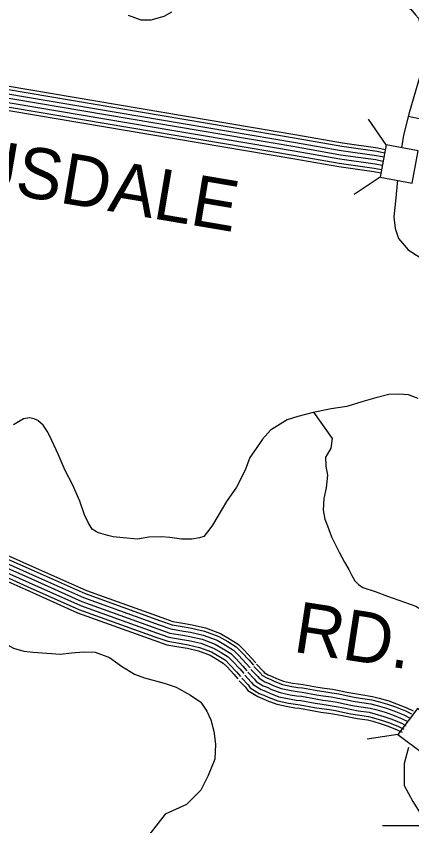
# Model space of a CAD drawing. Extents: x 1788175 to 1969470, y 584502 to 738744.
# Drawn here: x 1897454 to 1900333, y 677570 to 683458 of the extents above; entities that cross this region are included whole.
import ezdxf

# ---------------------------------------------------------------- set-up
doc = ezdxf.new("R2010")
doc.units = 0
for name, color, linetype in [('DESIGN - ROW - Right-of-Way and Easement Labels', 7, 'Continuous'), ('DESIGN - TRANSPORTATION - Text', 7, 'Continuous'), ('SURVEY - CONTOURS - Index with Text', 7, 'Continuous'), ('SURVEY - CONTROL with Text', 7, 'Continuous'), ('SURVEY - DRAINAGE - Storm Sewer', 7, 'Continuous')]:
    doc.layers.add(name, color=color, linetype=linetype)

msp = doc.modelspace()

# ---------------------------------------------------------------- linework, layer by layer
at = {"layer": 'DESIGN - TRANSPORTATION - Text'}
for points in [[(1899132.5, 683921.5), (1899272.4, 683908.5), (1899408.1, 683877.5), (1899537.6, 683822.5), (1899619.3, 683793.9), (1899802.5, 683694.4), (1899936, 683641.4), (1900039.8, 683620.7), (1900129.7, 683606), (1900187.5, 683587.6), (1900253.2, 683555.1), (1900324.9, 683510.5), (1900360.5, 683468.2), (1900382.3, 683444), (1900401.8, 683373.8), (1900415.1, 683287.6), (1900423.9, 683129.4), (1900313, 682755.8), (1900271.8, 682592), (1900257.5, 682501.1)], [(1898269.4, 683465.2), (1898361.1, 683432.5), (1898437, 683432), (1898531.2, 683457.3), (1898587.4, 683489)], [(1901418.2, 683484.6), (1901342, 683455.2), (1901267.6, 683401.6), (1901110.8, 683290.7), (1901030.4, 683229.2), (1900945.9, 683163.7), (1900885.5, 683102.1), (1900831.1, 683052.4), (1900772.7, 682988.8), (1900730.2, 682933), (1900687.8, 682873.3), (1900657.5, 682827.4), (1900623, 682771.6), (1900604.9, 682747.7), (1900552.6, 682714.1), (1900528.6, 682706.2), (1900478.5, 682692.6), (1900306, 682728)], [(1900228.2, 682264.9), (1900214.1, 682111.9), (1900203.2, 681999.9), (1900210.6, 681913.7), (1900236, 681841.5), (1900307.3, 681758.9), (1900392.9, 681702.2)], [(1900379, 680677.3), (1900309.2, 680703.8), (1900235.3, 680710.3), (1900165.3, 680706.8), (1900071.1, 680683.5), (1899969, 680654.2), (1899860.7, 680620.9), (1899746.7, 680603.7), (1899614.5, 680576.6), (1899504.3, 680547.4), (1899426.2, 680521.9), (1899305.6, 680446.7), (1899247.2, 680383.1), (1899200.6, 680313.3), (1899154.2, 680249.6), (1899119.5, 680157.8), (1899056.5, 680034.1), (1898985.8, 679928.5), (1898921, 679822.9), (1898882.5, 679757.1), (1898862.3, 679729.2), (1898819.9, 679675.4), (1898787.8, 679663.7), (1898731.8, 679654), (1898657.8, 679654.6), (1898571.9, 679667.2), (1898512, 679671.6), (1898420, 679670.3), (1898337.9, 679654.9), (1898232, 679663.6), (1898160.1, 679672.2), (1898122.2, 679682.4), (1898052.4, 679701), (1898038.5, 679709.1), (1898006.6, 679727.3), (1897979, 679775.6), (1897951.4, 679831.8), (1897918.2, 679932.2), (1897865.2, 680052.7), (1897810, 680155.2), (1897760.9, 680273.6), (1897713.7, 680372.1), (1897684.2, 680432.3), (1897650.6, 680484.6), (1897612.9, 680516.9), (1897585, 680531.2), (1897551.1, 680537.4), (1897507, 680529.7), (1897434.7, 680486.2)], [(1899618.6, 680577.5), (1899753, 680387.5), (1899744.5, 680317.4), (1899718.1, 680269.6), (1899704, 680251.7), (1899707.4, 680185.6), (1899718.9, 680121.4), (1899710.2, 680029.4), (1899691.6, 679949.5), (1899689, 679865.4), (1899700.5, 679799.2), (1899720.1, 679751.1), (1899747.5, 679672.8), (1899803.2, 679560.1), (1899842.9, 679486.7), (1899874.7, 679433.6), (1899895.9, 679391.2)], [(1896873, 679694), (1896858.4, 679657.4), (1896850.7, 679622.6), (1896839, 679587.7), (1896819.7, 679521.8), (1896811.9, 679471.5), (1896811.9, 679428.8), (1896823.5, 679386.2), (1896846.8, 679351.3), (1896897.2, 679301), (1896959.1, 679266.1), (1897001.8, 679242.9), (1897079.3, 679192.5), (1897129.6, 679149.9), (1897160.6, 679103.4), (1897195.5, 679056.9), (1897230.4, 679006.5), (1897269.1, 678960), (1897304, 678932.9), (1897369.9, 678898), (1897435.7, 678863.1), (1897509.4, 678839.9), (1897579.1, 678832.1), (1897776.5, 678818.1)], [(1899895.9, 679391.2), (1899919.4, 679351.7), (1899943.9, 679324.9), (1899977.4, 679302.6), (1900065.6, 679274.5), (1900156, 679240.1), (1900362.5, 679168.3), (1900447.3, 679115.3), (1900510.9, 679072.8), (1900563.9, 678998.6), (1900586.7, 678934.1), (1900585.1, 678818.2), (1900553.3, 678690.8), (1900518.6, 678513.1), (1900457.9, 678361.9)], [(1897776.5, 678818.1), (1897856.5, 678829.1), (1897946.5, 678836.5), (1898028.5, 678831.9), (1898134.1, 678793.1), (1898221.6, 678730.4), (1898315.1, 678673.7), (1898386.9, 678647.1), (1898530.5, 678608.1), (1898618.3, 678577.4), (1898723.8, 678520.6), (1898797.4, 678470), (1898840.8, 678403.6), (1898870.3, 678341.4), (1898891.7, 678259.1), (1898905, 678164.9), (1898900.1, 678054.9), (1898851.2, 677937.1), (1898798.4, 677829.4), (1898692.9, 677726.2), (1898537.7, 677655.7), (1898419.9, 677503.1), (1898372.1, 677366.7)], [(1900309.5, 678139), (1900277.6, 678022.3), (1900277.6, 677863.1), (1900341.3, 677746.4), (1900448.3, 677572.3)]]:
    msp.add_lwpolyline(points, dxfattribs=at)
at = {"layer": 'SURVEY - CONTOURS - Index with Text'}
for points in [[(1897077, 679783.7), (1897085.3, 679776.5), (1897177.4, 679689.9), (1897254.1, 679629.4), (1897305.8, 679594.7), (1897389.6, 679538.5), (1897595.2, 679447), (1897965.7, 679282), (1898513.8, 679084.4), (1898594.7, 679056.6), (1898681, 679041.7), (1898733.9, 679032.6), (1898831.1, 679010.6), (1898940.2, 678970), (1899006.4, 678931), (1899069.7, 678890.7), (1899113.8, 678847.4), (1899167.5, 678790.3), (1899198.6, 678755)], [(1897019.7, 679718.6), (1897026.9, 679712.3), (1897120.7, 679624.1), (1897203, 679559.3), (1897257.5, 679522.7), (1897347.5, 679462.3), (1897560, 679367.8), (1897933.3, 679201.5), (1898485, 679002.7), (1898573.1, 678972.3), (1898666.3, 678956.3), (1898716.9, 678947.5), (1898806.4, 678927.3), (1898902.8, 678891.4), (1898961.1, 678857.1), (1899015.4, 678822.5), (1899051.8, 678786.7), (1899103.4, 678731.9), (1899133.5, 678697.7)], [(1897019.7, 679718.6), (1897026.9, 679712.3), (1897120.7, 679624.1), (1897203, 679559.3), (1897257.5, 679522.7), (1897347.5, 679462.3), (1897560, 679367.8), (1897933.3, 679201.5), (1898485, 679002.7), (1898573.1, 678972.3), (1898666.3, 678956.3), (1898716.9, 678947.5), (1898806.4, 678927.3), (1898902.8, 678891.4), (1898961.1, 678857.1), (1899015.4, 678822.5), (1899051.8, 678786.7), (1899103.4, 678731.9), (1899133.5, 678697.7)], [(1897040.2, 679741.9), (1897047.8, 679735.3), (1897141, 679647.7), (1897221.3, 679584.4), (1897274.8, 679548.4), (1897362.6, 679489.6), (1897572.6, 679396.1), (1897944.8, 679230.3), (1898495.3, 679031.9), (1898580.8, 679002.4), (1898671.5, 678986.8), (1898723, 678977.9), (1898815.2, 678957), (1898916.2, 678919.5), (1898977.3, 678883.5), (1899034.8, 678846.9), (1899074, 678808.4), (1899126.3, 678752.8), (1899156.8, 678718.2)], [(1897060.7, 679765.2), (1897068.6, 679758.2), (1897161.2, 679671.2), (1897239.6, 679609.4), (1897292, 679574.2), (1897377.6, 679516.8), (1897585.2, 679424.5), (1897956.4, 679259.1), (1898505.6, 679061.1), (1898588.5, 679032.5), (1898676.8, 679017.4), (1898729, 679008.3), (1898824.1, 678986.8), (1898929.6, 678947.6), (1898993.5, 678909.9), (1899054.2, 678871.3), (1899096.1, 678830.1), (1899149.3, 678773.7), (1899180.1, 678738.6)], [(1896961.8, 679652.8), (1896967.9, 679647.4), (1897063.4, 679557.6), (1897151.4, 679488.3), (1897208.6, 679449.9), (1897305, 679385.3), (1897524.3, 679287.7), (1897900.5, 679120.1), (1898455.8, 678919.9), (1898551.2, 678887), (1898651.4, 678869.8), (1898699.7, 678861.5), (1898781.3, 678843), (1898865, 678811.9), (1898915.3, 678782.3), (1898960.5, 678753.5), (1898989.1, 678725.4), (1899038.5, 678672.9), (1899067.7, 678639.7)], [(1896978.8, 679672.1), (1896985.2, 679666.5), (1897080.2, 679577.1), (1897166.5, 679509.1), (1897222.9, 679471.2), (1897317.4, 679407.9), (1897534.7, 679311.2), (1897910.1, 679144), (1898464.4, 678944.2), (1898557.6, 678912), (1898655.7, 678895.2), (1898704.8, 678886.7), (1898788.6, 678867.7), (1898876.1, 678835.2), (1898928.7, 678804.2), (1898976.6, 678773.7), (1899007.5, 678743.4), (1899057.6, 678690.2), (1899087, 678656.7)], [(1896999.2, 679695.4), (1897006, 679689.4), (1897100.5, 679600.6), (1897184.8, 679534.2), (1897240.2, 679497), (1897332.5, 679435.1), (1897547.3, 679339.5), (1897921.7, 679172.7), (1898474.7, 678973.4), (1898565.4, 678942.2), (1898661, 678925.7), (1898710.8, 678917.1), (1898797.5, 678897.5), (1898889.4, 678863.3), (1898944.9, 678830.6), (1898996, 678798.1), (1899029.6, 678765), (1899080.5, 678711), (1899110.3, 678677.2)], [(1899162.1, 678708), (1899212.3, 678656), (1899221.5, 678643.7), (1899264.3, 678617.3), (1899294, 678606.2), (1899325, 678590.7), (1899383.3, 678568.9), (1899454, 678554), (1899499, 678546.5), (1899534.1, 678542.6), (1899639.4, 678523.1), (1899689, 678515.4), (1899747.3, 678507.7), (1899795, 678499.7), (1899849.7, 678488), (1899907.2, 678476.5), (1899952.8, 678468.9), (1900035.7, 678457.1), (1900080.5, 678444.8), (1900147.5, 678425.1), (1900203, 678405.3), (1900274.5, 678377.5), (1900316.9, 678356.3)], [(1899184.4, 678729.5), (1899235.9, 678676.1), (1899242.8, 678667), (1899278, 678645.3), (1899306.4, 678634.7), (1899337.4, 678619.2), (1899392, 678598.7), (1899459.7, 678584.4), (1899503.2, 678577.2), (1899538.7, 678573.3), (1899644.6, 678553.6), (1899693.4, 678546.1), (1899751.9, 678538.3), (1899800.8, 678530.2), (1899856, 678518.4), (1899912.7, 678507), (1899957.5, 678499.5), (1900042, 678487.5), (1900089, 678474.7), (1900157.1, 678454.6), (1900213.8, 678434.4), (1900287.1, 678405.9), (1900330.8, 678384)], [(1899202.2, 678746.7), (1899254.8, 678692.2), (1899259.7, 678685.6), (1899288.9, 678667.6), (1899316.3, 678657.3), (1899347.3, 678641.8), (1899398.9, 678622.5), (1899464.3, 678608.7), (1899506.6, 678601.7), (1899542.3, 678597.7), (1899648.7, 678578), (1899696.9, 678570.6), (1899755.6, 678562.8), (1899805.4, 678554.5), (1899861, 678542.6), (1899917.2, 678531.3), (1899961.3, 678524), (1900047, 678511.7), (1900095.7, 678498.4), (1900164.8, 678478.1), (1900222.5, 678457.5), (1900297.1, 678428.5), (1900341.8, 678406.1)], [(1899117.5, 678664.9), (1899165, 678615.7), (1899179, 678597.1), (1899236.9, 678561.4), (1899269.2, 678549.3), (1899300.2, 678533.8), (1899365.9, 678509.2), (1899442.5, 678493), (1899490.5, 678485), (1899525.1, 678481.2), (1899629, 678461.9), (1899680.2, 678454.1), (1899738.1, 678446.3), (1899783.4, 678438.8), (1899837.2, 678427.3), (1899896, 678415.5), (1899943.3, 678407.6), (1900023.1, 678396.2), (1900063.6, 678385.2), (1900128.3, 678366.1), (1900181.3, 678347.2), (1900249.3, 678320.8), (1900289.2, 678300.8)], [(1899139.8, 678686.5), (1899188.6, 678635.9), (1899200.2, 678620.4), (1899250.6, 678589.4), (1899281.6, 678577.7), (1899312.6, 678562.2), (1899374.6, 678539), (1899448.2, 678523.5), (1899494.7, 678515.8), (1899529.6, 678511.9), (1899634.2, 678492.5), (1899684.6, 678484.8), (1899742.7, 678477), (1899789.2, 678469.3), (1899843.4, 678457.6), (1899901.6, 678446), (1899948.1, 678438.3), (1900029.4, 678426.6), (1900072, 678415), (1900137.9, 678395.6), (1900192.2, 678376.3), (1900261.9, 678349.1), (1900303, 678328.6)], [(1899139.8, 678686.5), (1899188.6, 678635.9), (1899200.2, 678620.4), (1899250.6, 678589.4), (1899281.6, 678577.7), (1899312.6, 678562.2), (1899374.6, 678539), (1899448.2, 678523.5), (1899494.7, 678515.8), (1899529.6, 678511.9), (1899634.2, 678492.5), (1899684.6, 678484.8), (1899742.7, 678477), (1899789.2, 678469.3), (1899843.4, 678457.6), (1899901.6, 678446), (1899948.1, 678438.3), (1900029.4, 678426.6), (1900072, 678415), (1900137.9, 678395.6), (1900192.2, 678376.3), (1900261.9, 678349.1), (1900303, 678328.6)], [(1899076.7, 678625.6), (1899121.7, 678578.9), (1899140.1, 678554.4), (1899211.9, 678510.2), (1899246.5, 678497.2), (1899277.5, 678481.7), (1899350, 678454.5), (1899432, 678437.3), (1899482.7, 678428.8), (1899516.7, 678425.1), (1899619.6, 678406), (1899672.1, 678397.9), (1899729.7, 678390.2), (1899772.8, 678383.1), (1899825.7, 678371.7), (1899885.7, 678359.7), (1899934.6, 678351.6), (1900011.6, 678340.6), (1900048.1, 678330.6), (1900110.8, 678312.2), (1900161.5, 678294.1), (1900226.3, 678268.9), (1900263.8, 678250.1)], [(1899095.2, 678643.4), (1899141.3, 678595.6), (1899157.7, 678573.7), (1899223.2, 678533.4), (1899256.8, 678520.8), (1899287.8, 678505.3), (1899357.2, 678479.3), (1899436.7, 678462.6), (1899486.2, 678454.3), (1899520.5, 678450.5), (1899623.9, 678431.4), (1899675.8, 678423.4), (1899733.5, 678415.7), (1899777.6, 678408.3), (1899830.9, 678396.9), (1899890.4, 678385), (1899938.6, 678377), (1900016.8, 678365.8), (1900055.1, 678355.4), (1900118.7, 678336.7), (1900170.5, 678318.2), (1900236.8, 678292.4), (1900275.3, 678273.1)]]:
    msp.add_lwpolyline(points, dxfattribs=at)
at = {"layer": 'SURVEY - CONTROL with Text'}
for points in [[(1894735.3, 683366.2), (1894776.5, 683368.6), (1894847.4, 683372.4), (1894894.2, 683369.9), (1894932.1, 683367.7), (1894993.8, 683367.2), (1895089.2, 683362.4), (1895194.2, 683353.1), (1895370.5, 683314.8), (1896081.1, 683171.9), (1899496.2, 682595), (1899828.4, 682536.8), (1900085, 682500.8), (1900139.2, 682489.9)], [(1894736.7, 683341.5), (1894777.9, 683343.9), (1894847.4, 683347.7), (1894892.8, 683345.2), (1894931.3, 683343), (1894993.1, 683342.5), (1895087.5, 683337.7), (1895190.4, 683328.6), (1895365.4, 683290.6), (1896076.6, 683147.6), (1899492, 682570.7), (1899824.6, 682512.4), (1900080.9, 682476.4), (1900134.7, 682465.7)], [(1894738.6, 683310.6), (1894779.6, 683313), (1894847.4, 683316.6), (1894891.1, 683314.2), (1894930.3, 683312), (1894992.2, 683311.5), (1895085.4, 683306.8), (1895185.8, 683297.9), (1895359.1, 683260.2), (1896071, 683117.1), (1899486.7, 682540.1), (1899819.7, 682481.7), (1900075.7, 682445.8), (1900129, 682435.2)], [(1894740.4, 683279.6), (1894781.4, 683282), (1894847.4, 683285.6), (1894889.3, 683283.3), (1894929.3, 683281), (1894991.3, 683280.5), (1895083.2, 683275.9), (1895181.1, 683267.2), (1895352.7, 683229.9), (1896065.3, 683086.6), (1899481.5, 682509.6), (1899814.9, 682451.1), (1900070.5, 682415.2), (1900123.2, 682404.7)], [(1894742.2, 683248.7), (1894783.1, 683251.1), (1894847.3, 683254.5), (1894887.6, 683252.3), (1894928.3, 683250), (1894990.4, 683249.5), (1895081, 683244.9), (1895176.4, 683236.5), (1895346.4, 683199.6), (1896059.7, 683056.2), (1899476.2, 682479), (1899810.1, 682420.5), (1900065.3, 682384.7), (1900117.5, 682374.2)], [(1894744, 683217.7), (1894784.8, 683220.1), (1894847.3, 683223.5), (1894885.9, 683221.4), (1894927.3, 683219), (1894989.5, 683218.5), (1895078.9, 683214), (1895171.7, 683205.8), (1895340, 683169.2), (1896054.1, 683025.7), (1899471, 682448.5), (1899805.2, 682389.9), (1900060.1, 682354.1), (1900111.8, 682343.8)], [(1894745.5, 683192.1), (1894786.3, 683194.5), (1894847.3, 683197.7), (1894884.4, 683195.7), (1894926.5, 683193.3), (1894988.7, 683192.8), (1895077.1, 683188.4), (1895167.8, 683180.3), (1895334.8, 683144), (1896049.4, 683000.4), (1899466.6, 682423.1), (1899801.2, 682364.4), (1900055.8, 682328.7), (1900107.1, 682318.5)]]:
    msp.add_lwpolyline(points, dxfattribs=at)
at = {"layer": 'SURVEY - DRAINAGE - Storm Sewer'}
for p, q in [((1900145.3, 682522.2), (1900017, 682709.6)), ((1900101.5, 682288.6), (1899914, 682160.4)), ((1900231.9, 678233.7), (1900007, 678201.5))]:
    msp.add_line(p, q, dxfattribs=at)
for points in [[(1900101.5, 682288.6), (1900335, 682244.8), (1900378.8, 682478.4), (1900145.3, 682522.2)], [(1900564.5, 678281.2), (1900374.4, 678423.7), (1900231.9, 678233.7), (1900421.9, 678091.1)]]:
    msp.add_lwpolyline(points, close=True, dxfattribs=at)
msp.add_lwpolyline([(1900118.6, 677572.3), (1901266.9, 677572.3)], dxfattribs=at)

# ---------------------------------------------------------------- texts
at = {"layer": 'DESIGN - ROW - Right-of-Way and Easement Labels'}
for s, rotation, p in [('TROUSDALE', 350.41166, (1896053.7, 682391.9)), ('RD.', 351.25241, (1899462.6, 678837.3))]:
    msp.add_text(s, height=370, rotation=rotation, dxfattribs=at).set_placement(p)

doc.saveas('drawing.dxf')
